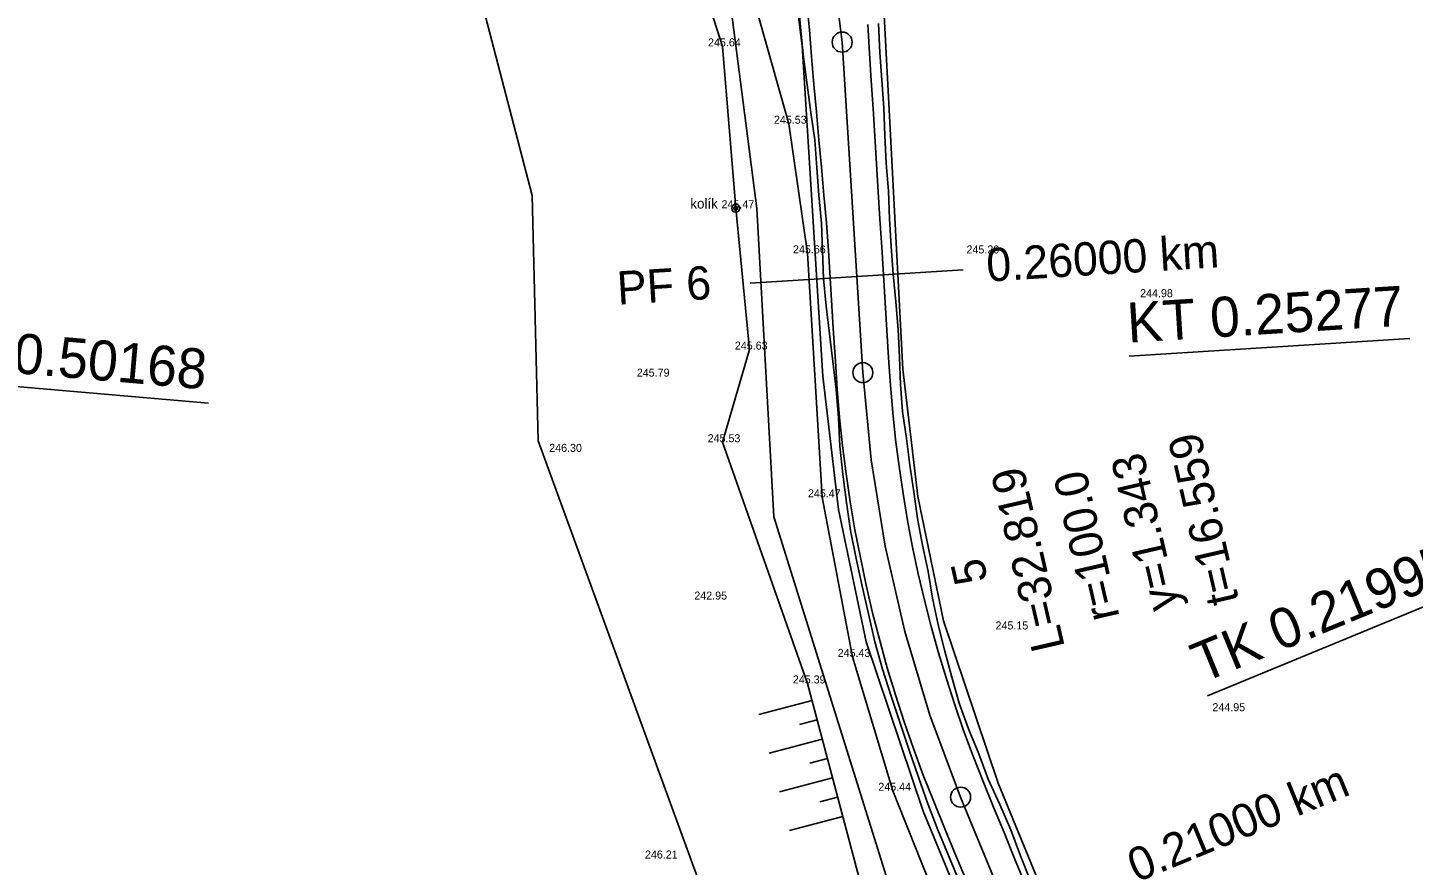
# Model space of a CAD drawing. Extents: x -555887 to -552101, y -1100251 to -1096546.
# Drawn here: x -554197.5 to -554093.6, y -1097133.2 to -1097070.3 of the extents above; entities that cross this region are included whole.
import ezdxf

# ---------------------------------------------------------------- set-up
doc = ezdxf.new("R2010")
doc.units = 0
for name, color, linetype in [('PARCELY_cesty', 7, 'Continuous'), ('PARCELY_VHO', 7, 'Continuous'), ('POLYGONY_SITUACE_PF', 7, 'Continuous'), ('POLYGONY_SITUACE_PF_POPISY', 7, 'Continuous'), ('POLYGONY_SITUACE_PO', 7, 'Continuous'), ('Výškopis', 7, 'Continuous'), ('ZSST', 7, 'Continuous'), ('zájem', 7, 'Continuous')]:
    doc.layers.add(name, color=color, linetype=linetype)

msp = doc.modelspace()

# ---------------------------------------------------------------- linework, layer by layer
for p, q in [((-554114.87, -1097094.98), (-554093.82, -1097093.66)), ((-554204.9, -1097096.69), (-554183.89, -1097098.51)), ((-554109, -1097120.45), (-554089.5, -1097112.42))]:
    msp.add_line(p, q)
at = {"layer": 'PARCELY_cesty'}
for points in [[(-554115.45, -1097149.45), (-554124.69, -1097127.01), (-554128.78, -1097114.84), (-554130.72, -1097105.51), (-554131.84, -1097095.95), (-554133.35, -1097067.01), (-554134.24, -1097060.44), (-554136.63, -1097054.87), (-554142.45, -1097045.83), (-554167.76, -1097017.31), (-554174.93, -1097007.99), (-554183.34, -1096994.77), (-554188.76, -1096984.33), (-554196.7, -1096967.2), (-554199.93, -1096958.08), (-554201.74, -1096948.89), (-554201.83, -1096939.45), (-554200.52, -1096930.03), (-554198.73, -1096923.96), (-554169.26, -1096840.86), (-554169, -1096840.13)], [(-554120.97, -1097151.79), (-554130.31, -1097129.11), (-554134.59, -1097116.42), (-554136.65, -1097106.48), (-554137.82, -1097096.49), (-554139.37, -1097071.71), (-554139.97, -1097066.94), (-554141.16, -1097062.38), (-554142.87, -1097058.1), (-554148.12, -1097049.95), (-554172.44, -1097021.07), (-554179.85, -1097011.43), (-554188.55, -1096997.77)]]:
    msp.add_lwpolyline(points, dxfattribs=at)
at = {"layer": 'PARCELY_VHO'}
for points in [[(-554130.46, -1097180.06), (-554159.17, -1097101.34), (-554159.64, -1097082.93), (-554163.72, -1097067.19), (-554173.74, -1097050.79), (-554190.63, -1097034.96), (-554197.16, -1097028.05), (-554217.46, -1096987.98), (-554225.33, -1096977.64), (-554234.21, -1096944.26), (-554236.99, -1096909.92), (-554235.22, -1096898.62), (-554228.6, -1096882.13), (-554225.73, -1096869.26), (-554224.9, -1096864.61), (-554220.11, -1096846.63), (-554200.4, -1096831.93), (-554179.17, -1096807.62), (-554142.08, -1096773.53), (-554110.69, -1096747.36), (-554089.18, -1096729.49)], [(-554093.55, -1096750.72), (-554107.61, -1096766.97), (-554183.58, -1096830.32), (-554190.17, -1096868.02), (-554206.15, -1096921.51), (-554210.92, -1096940.13), (-554208.99, -1096958.65), (-554201.43, -1096978.3), (-554189.25, -1096999.78), (-554172.82, -1097024.19), (-554153.8, -1097046.73), (-554145.73, -1097061.02), (-554142.77, -1097083.92), (-554141.5, -1097107.04), (-554133.09, -1097133.96)]]:
    msp.add_lwpolyline(points, dxfattribs=at)
at = {"layer": 'POLYGONY_SITUACE_PF'}
for p, q in [((-554143.27, -1097089.51), (-554135.28, -1097089.01)), ((-554135.28, -1097089.01), (-554127.3, -1097088.51))]:
    msp.add_line(p, q, dxfattribs=at)
at = {"layer": 'POLYGONY_SITUACE_PO'}
for p, q in [((-554136.38, -1097071.43), (-554137.02, -1097066.38)), ((-554139.47, -1097070.57), (-554139.66, -1097068.65)), ((-554138.84, -1097070.51), (-554139.04, -1097068.56)), ((-554139.27, -1097072.56), (-554139.47, -1097070.57)), ((-554138.69, -1097072.52), (-554138.84, -1097070.51)), ((-554134.33, -1097072.25), (-554134.47, -1097070.11)), ((-554134.33, -1097072.25), (-554134.47, -1097070.11)), ((-554133.56, -1097072.2), (-554133.67, -1097070.04)), ((-554134.83, -1097096.22), (-554136.38, -1097071.43)), ((-554139.01, -1097074.63), (-554139.27, -1097072.56)), ((-554138.5, -1097074.6), (-554138.69, -1097072.52)), ((-554134.2, -1097074.33), (-554134.33, -1097072.25)), ((-554134.2, -1097074.33), (-554134.33, -1097072.25)), ((-554133.41, -1097074.28), (-554133.56, -1097072.2)), ((-554138.74, -1097076.7), (-554139.01, -1097074.63)), ((-554138.31, -1097076.67), (-554138.5, -1097074.6)), ((-554134.07, -1097076.41), (-554134.2, -1097074.33)), ((-554134.07, -1097076.41), (-554134.2, -1097074.33)), ((-554133.27, -1097076.36), (-554133.41, -1097074.28)), ((-554138.44, -1097078.77), (-554138.74, -1097076.7)), ((-554138.12, -1097078.75), (-554138.31, -1097076.67)), ((-554133.94, -1097078.49), (-554134.07, -1097076.41)), ((-554133.94, -1097078.49), (-554134.07, -1097076.41)), ((-554133.18, -1097078.44), (-554133.27, -1097076.36)), ((-554138.29, -1097080.85), (-554138.44, -1097078.77)), ((-554137.94, -1097080.82), (-554138.12, -1097078.75)), ((-554133.81, -1097080.57), (-554133.94, -1097078.49)), ((-554133.81, -1097080.57), (-554133.94, -1097078.49)), ((-554133.08, -1097080.52), (-554133.18, -1097078.44)), ((-554138.13, -1097082.92), (-554138.29, -1097080.85)), ((-554137.75, -1097082.9), (-554137.94, -1097080.82)), ((-554133.68, -1097082.65), (-554133.81, -1097080.57)), ((-554133.68, -1097082.65), (-554133.81, -1097080.57)), ((-554132.9, -1097082.6), (-554133.08, -1097080.52)), ((-554137.93, -1097085), (-554138.13, -1097082.92)), ((-554137.56, -1097084.98), (-554137.75, -1097082.9)), ((-554133.55, -1097084.72), (-554133.68, -1097082.65)), ((-554133.55, -1097084.72), (-554133.68, -1097082.65)), ((-554132.84, -1097084.68), (-554132.9, -1097082.6)), ((-554137.86, -1097087.08), (-554137.93, -1097085)), ((-554137.41, -1097087.05), (-554137.56, -1097084.98)), ((-554133.42, -1097086.8), (-554133.55, -1097084.72)), ((-554133.42, -1097086.8), (-554133.55, -1097084.72)), ((-554132.72, -1097086.76), (-554132.84, -1097084.68)), ((-554137.77, -1097089.16), (-554137.86, -1097087.08)), ((-554137.28, -1097089.13), (-554137.41, -1097087.05)), ((-554133.29, -1097088.88), (-554133.42, -1097086.8)), ((-554133.29, -1097088.88), (-554133.42, -1097086.8)), ((-554132.55, -1097088.84), (-554132.72, -1097086.76)), ((-554137.58, -1097091.24), (-554137.77, -1097089.16)), ((-554137.15, -1097091.21), (-554137.28, -1097089.13)), ((-554133.16, -1097090.96), (-554133.29, -1097088.88)), ((-554133.16, -1097090.96), (-554133.29, -1097088.88)), ((-554132.35, -1097090.91), (-554132.55, -1097088.84)), ((-554137.32, -1097093.31), (-554137.58, -1097091.24)), ((-554137.02, -1097093.29), (-554137.15, -1097091.21)), ((-554133.03, -1097093.04), (-554133.16, -1097090.96)), ((-554133.03, -1097093.04), (-554133.16, -1097090.96)), ((-554132.19, -1097092.99), (-554132.35, -1097090.91)), ((-554137.07, -1097095.38), (-554137.32, -1097093.31)), ((-554136.89, -1097095.37), (-554137.02, -1097093.29)), ((-554132.9, -1097095.12), (-554133.03, -1097093.04)), ((-554132.9, -1097095.12), (-554133.03, -1097093.04)), ((-554132.08, -1097095.07), (-554132.19, -1097092.99)), ((-554136.82, -1097097.48), (-554137.07, -1097095.38)), ((-554136.75, -1097097.47), (-554136.89, -1097095.37)), ((-554132.76, -1097097.18), (-554132.9, -1097095.12)), ((-554132.76, -1097097.18), (-554132.9, -1097095.12)), ((-554132, -1097097.12), (-554132.08, -1097095.07)), ((-554134.21, -1097102.76), (-554134.83, -1097096.22)), ((-554136.65, -1097099.6), (-554136.82, -1097097.48)), ((-554136.57, -1097099.59), (-554136.75, -1097097.47)), ((-554132.59, -1097099.21), (-554132.76, -1097097.18)), ((-554132.59, -1097099.21), (-554132.76, -1097097.18)), ((-554131.86, -1097099.14), (-554132, -1097097.12)), ((-554136.55, -1097101.73), (-554136.65, -1097099.6)), ((-554136.35, -1097101.7), (-554136.57, -1097099.59)), ((-554132.38, -1097101.24), (-554132.59, -1097099.21)), ((-554132.38, -1097101.24), (-554132.59, -1097099.21)), ((-554131.56, -1097101.15), (-554131.86, -1097099.14)), ((-554136.32, -1097103.84), (-554136.55, -1097101.73)), ((-554136.08, -1097103.81), (-554136.35, -1097101.7)), ((-554132.12, -1097103.27), (-554132.38, -1097101.24)), ((-554132.12, -1097103.27), (-554132.38, -1097101.24)), ((-554131.3, -1097103.16), (-554131.56, -1097101.15)), ((-554133.16, -1097109.23), (-554134.21, -1097102.76)), ((-554135.77, -1097105.91), (-554136.08, -1097103.81)), ((-554131.82, -1097105.29), (-554132.12, -1097103.27)), ((-554131.82, -1097105.29), (-554132.12, -1097103.27)), ((-554131, -1097105.16), (-554131.3, -1097103.16)), ((-554136.05, -1097105.96), (-554136.32, -1097103.84)), ((-554131.49, -1097107.3), (-554131.82, -1097105.29)), ((-554131.49, -1097107.3), (-554131.82, -1097105.29)), ((-554130.74, -1097107.17), (-554131, -1097105.16)), ((-554135.76, -1097108.07), (-554136.05, -1097105.96)), ((-554135.42, -1097108.01), (-554135.77, -1097105.91)), ((-554131.1, -1097109.31), (-554131.49, -1097107.3)), ((-554131.1, -1097109.31), (-554131.49, -1097107.3)), ((-554130.36, -1097109.16), (-554130.74, -1097107.17)), ((-554135.34, -1097110.16), (-554135.76, -1097108.07)), ((-554135.02, -1097110.09), (-554135.42, -1097108.01)), ((-554131.69, -1097115.63), (-554133.16, -1097109.23)), ((-554130.68, -1097111.3), (-554131.1, -1097109.31)), ((-554130.68, -1097111.3), (-554131.1, -1097109.31)), ((-554129.94, -1097111.14), (-554130.36, -1097109.16)), ((-554134.88, -1097112.24), (-554135.34, -1097110.16)), ((-554134.59, -1097112.17), (-554135.02, -1097110.09)), ((-554130.22, -1097113.29), (-554130.68, -1097111.3)), ((-554130.22, -1097113.29), (-554130.68, -1097111.3)), ((-554129.6, -1097113.14), (-554129.94, -1097111.14)), ((-554134.4, -1097114.32), (-554134.88, -1097112.24)), ((-554134.11, -1097114.24), (-554134.59, -1097112.17)), ((-554129.18, -1097115.13), (-554129.6, -1097113.14)), ((-554129.71, -1097115.27), (-554130.22, -1097113.29)), ((-554129.71, -1097115.27), (-554130.22, -1097113.29)), ((-554133.93, -1097116.4), (-554134.4, -1097114.32)), ((-554133.57, -1097116.3), (-554134.11, -1097114.24)), ((-554128.69, -1097117.1), (-554129.18, -1097115.13)), ((-554129.8, -1097121.91), (-554131.69, -1097115.63)), ((-554129.16, -1097117.24), (-554129.71, -1097115.27)), ((-554129.16, -1097117.24), (-554129.71, -1097115.27)), ((-554133.37, -1097118.45), (-554133.93, -1097116.4)), ((-554133, -1097118.35), (-554133.57, -1097116.3)), ((-554128.57, -1097119.19), (-554129.16, -1097117.24)), ((-554128.57, -1097119.19), (-554129.16, -1097117.24)), ((-554128.15, -1097119.06), (-554128.69, -1097117.1)), ((-554132.39, -1097120.38), (-554133, -1097118.35)), ((-554132.72, -1097120.49), (-554133.37, -1097118.45)), ((-554127.94, -1097121.13), (-554128.57, -1097119.19)), ((-554127.94, -1097121.13), (-554128.57, -1097119.19)), ((-554127.61, -1097121.02), (-554128.15, -1097119.06)), ((-554131.74, -1097122.4), (-554132.39, -1097120.38)), ((-554132.04, -1097122.51), (-554132.72, -1097120.49)), ((-554127.28, -1097123.06), (-554127.94, -1097121.13)), ((-554127.28, -1097123.06), (-554127.94, -1097121.13)), ((-554126.9, -1097122.93), (-554127.61, -1097121.02)), ((-554131.37, -1097124.53), (-554132.04, -1097122.51)), ((-554131.04, -1097124.41), (-554131.74, -1097122.4)), ((-554127.5, -1097128.06), (-554129.8, -1097121.91)), ((-554126.57, -1097124.98), (-554127.28, -1097123.06)), ((-554126.57, -1097124.98), (-554127.28, -1097123.06)), ((-554126.14, -1097124.81), (-554126.9, -1097122.93)), ((-554130.67, -1097126.55), (-554131.37, -1097124.53)), ((-554130.31, -1097126.41), (-554131.04, -1097124.41)), ((-554125.82, -1097126.88), (-554126.57, -1097124.98)), ((-554125.82, -1097126.88), (-554126.57, -1097124.98)), ((-554125.44, -1097126.72), (-554126.14, -1097124.81)), ((-554129.95, -1097128.55), (-554130.67, -1097126.55)), ((-554129.52, -1097128.38), (-554130.31, -1097126.41)), ((-554125.03, -1097128.8), (-554125.82, -1097126.88)), ((-554125.03, -1097128.8), (-554125.82, -1097126.88)), ((-554124.56, -1097128.6), (-554125.44, -1097126.72)), ((-554129.2, -1097130.51), (-554129.95, -1097128.55)), ((-554128.73, -1097130.32), (-554129.52, -1097128.38)), ((-554118.21, -1097150.62), (-554127.5, -1097128.06)), ((-554123.74, -1097130.52), (-554124.56, -1097128.6)), ((-554124.24, -1097130.72), (-554125.03, -1097128.8)), ((-554124.24, -1097130.72), (-554125.03, -1097128.8)), ((-554128.42, -1097132.44), (-554129.2, -1097130.51)), ((-554127.94, -1097132.25), (-554128.73, -1097130.32)), ((-554123.45, -1097132.65), (-554124.24, -1097130.72)), ((-554123.45, -1097132.65), (-554124.24, -1097130.72)), ((-554123.02, -1097132.47), (-554123.74, -1097130.52)), ((-554127.61, -1097134.36), (-554128.42, -1097132.44)), ((-554127.14, -1097134.17), (-554127.94, -1097132.25)), ((-554122.65, -1097134.58), (-554123.45, -1097132.65)), ((-554122.65, -1097134.58), (-554123.45, -1097132.65)), ((-554122.24, -1097134.4), (-554123.02, -1097132.47))]:
    msp.add_line(p, q, dxfattribs=at)
for centre in [(-554136.38, -1097071.43), (-554134.83, -1097096.22), (-554127.5, -1097128.06)]:
    msp.add_circle(centre, 0.75, dxfattribs=at)
at = {"layer": 'ZSST'}
for p, q in [((-554138.63, -1097120.81), (-554142.63, -1097121.86)), ((-554138.25, -1097122.26), (-554139.58, -1097122.61)), ((-554137.87, -1097123.71), (-554141.86, -1097124.76)), ((-554137.48, -1097125.16), (-554138.81, -1097125.51)), ((-554137.1, -1097126.61), (-554141.09, -1097127.66)), ((-554136.72, -1097128.06), (-554138.05, -1097128.41)), ((-554136.33, -1097129.51), (-554140.33, -1097130.56))]:
    msp.add_line(p, q, dxfattribs=at)
for points in [[(-554127.72, -1097139.75), (-554132.59, -1097127.58), (-554135.61, -1097117.54), (-554137.88, -1097105.57), (-554138.99, -1097087.27), (-554140.38, -1097077.55), (-554143.15, -1097067.72), (-554146.69, -1097057.98), (-554150.99, -1097049.07), (-554155.89, -1097041.08), (-554162.02, -1097033.04), (-554171.87, -1097022.75), (-554183.21, -1097006.5), (-554191.67, -1096991.83)], [(-554134.49, -1097136.49), (-554138.97, -1097119.53), (-554145.35, -1097101.44), (-554143.32, -1097094.49), (-554144.36, -1097083.89), (-554145.36, -1097071.75), (-554149.89, -1097057.62), (-554160.46, -1097045.47), (-554168.27, -1097032.74), (-554174.94, -1097023.87), (-554189.44, -1097009.07), (-554189.29, -1097003.58)]]:
    msp.add_lwpolyline(points, dxfattribs=at)
for radius in [0.3, 0.15]:
    msp.add_circle((-554144.36, -1097083.89), radius, dxfattribs=at)
at = {"layer": 'zájem'}
for points in [[(-554130.46, -1097180.06), (-554159.17, -1097101.34), (-554159.64, -1097082.93), (-554163.72, -1097067.19), (-554173.74, -1097050.79), (-554190.63, -1097034.96), (-554197.16, -1097028.05), (-554217.46, -1096987.98)], [(-554217.46, -1096987.98), (-554197.16, -1097028.05), (-554190.63, -1097034.96), (-554173.74, -1097050.79), (-554163.72, -1097067.19), (-554159.64, -1097082.93), (-554159.17, -1097101.34), (-554130.46, -1097180.06)]]:
    msp.add_lwpolyline(points, dxfattribs=at)

# ---------------------------------------------------------------- texts
for s, height, rotation, p in [('KT 0.25277', 3, 3.5724, (-554114.93, -1097093.98)), ('TK 0.50168', 3, 355.0592, (-554204.82, -1097095.69)), ('t=16.559', 2.5, 102.9745, (-554106.61, -1097113.33)), ('y=1.343', 2.5, 102.9745, (-554111.13, -1097113.76)), ('L=32.819', 2.5, 102.9745, (-554119.67, -1097116.81)), ('r=100.0', 2.5, 102.9745, (-554115.57, -1097114.53)), ('TK 0.21995', 3, 22.3766, (-554109.38, -1097119.52)), ('5', 2.5, 102.9745, (-554125.44, -1097111.79)), ('KT 0.19556', 3, 22.3766, (-554100.1, -1097142.08))]:
    msp.add_text(s, height=height, rotation=rotation).set_placement(p)
at = {"layer": 'POLYGONY_SITUACE_PF_POPISY'}
for s, rotation, p in [('0.26000 km', 3.5724, (-554125.49, -1097089.4)), ('PF 6', 3.5724, (-554153.19, -1097091.13)), ('0.21000 km', 22.3766, (-554114.31, -1097134.48))]:
    msp.add_text(s, height=2.5, rotation=rotation, dxfattribs=at).set_placement(p)
at = {"layer": 'Výškopis'}
for s, p in [('245.64', (-554146.44, -1097071.75)), ('245.53', (-554141.5, -1097077.55)), ('245.47', (-554145.43, -1097083.89)), ('245.66', (-554140.07, -1097087.27)), ('245.20', (-554127.06, -1097087.28)), ('244.98', (-554114.04, -1097090.56)), ('245.63', (-554144.43, -1097094.49)), ('245.79', (-554151.78, -1097096.52)), ('246.30', (-554158.35, -1097102.16)), ('245.53', (-554146.47, -1097101.44)), ('245.47', (-554138.95, -1097105.57)), ('242.95', (-554147.47, -1097113.24)), ('245.15', (-554124.88, -1097115.48)), ('245.43', (-554136.72, -1097117.54)), ('245.39', (-554140.08, -1097119.53)), ('244.95', (-554108.62, -1097121.61)), ('245.44', (-554133.67, -1097127.58)), ('246.21', (-554151.17, -1097132.66))]:
    msp.add_text(s, height=0.6, dxfattribs=at).set_placement(p)
at = {"layer": 'ZSST'}
msp.add_text('kolík', height=0.75, dxfattribs=at).set_placement((-554147.77, -1097083.91))

doc.saveas('drawing.dxf')
